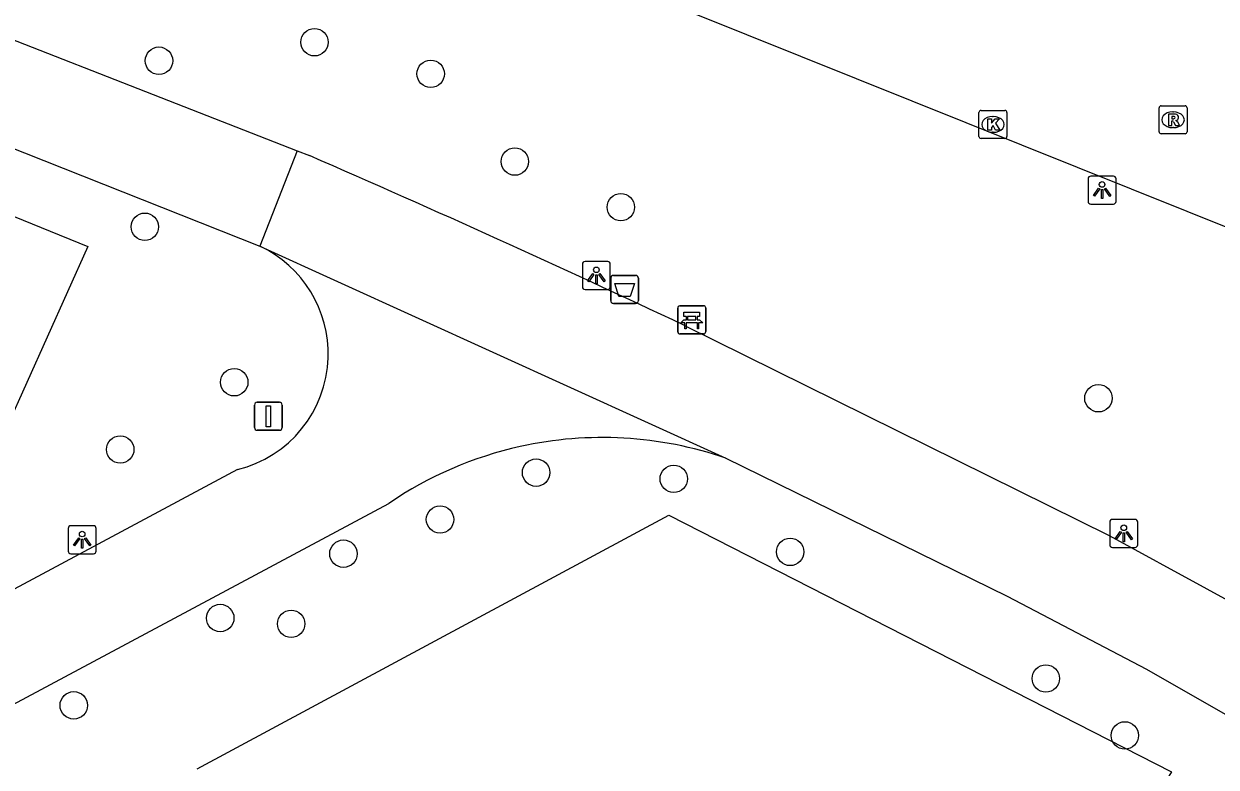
# Model space of a CAD drawing. Extents: x 157321 to 158827, y 386650 to 388532.
# Drawn here: x 158280 to 158322.54, y 387270.87 to 387297.38 of the extents above; entities that cross this region are included whole.
import ezdxf

# ---------------------------------------------------------------- set-up
doc = ezdxf.new("R2010")
doc.units = 0
for name, color, linetype in [('IMGEO_Afsluitpaal', 7, 'Continuous'), ('IMGEO_Afvalbak', 7, 'Continuous'), ('IMGEO_Bank', 7, 'Continuous'), ('IMGEO_Boom', 7, 'Continuous'), ('IMGEO_Fietspad_gesloten', 7, 'Continuous'), ('IMGEO_Groenvoorziening', 7, 'Continuous'), ('IMGEO_Kolk', 7, 'Continuous'), ('IMGEO_Lichtpunt', 7, 'Continuous'), ('IMGEO_Rijbaan_lokaal_gesloten', 7, 'Continuous'), ('IMGEO_Rioolput', 7, 'Continuous')]:
    doc.layers.add(name, color=color, linetype=linetype)

msp = doc.modelspace()

# ---------------------------------------------------------------- linework, layer by layer
at = {"layer": 'IMGEO_Afsluitpaal'}
for p, q in [((158288.225, 387282.984), (158288.225, 387283.784)), ((158288.225, 387283.784), (158288.225, 387282.984)), ((158288.325, 387283.884), (158289.115, 387283.884)), ((158289.115, 387283.884), (158288.325, 387283.884)), ((158289.215, 387283.784), (158289.215, 387282.984)), ((158289.215, 387282.984), (158289.215, 387283.784)), ((158289.115, 387282.884), (158288.325, 387282.884)), ((158288.325, 387282.884), (158289.115, 387282.884))]:
    msp.add_line(p, q, dxfattribs=at)
msp.add_lwpolyline([(158288.645, 387283.759), (158288.795, 387283.759), (158288.795, 387283.009), (158288.645, 387283.009), (158288.645, 387283.759)], dxfattribs=at)
for centre, start, end in [((158288.325, 387283.784), 90, 180), ((158288.325, 387283.784), 90, 180), ((158289.115, 387283.784), 0, 90), ((158289.115, 387283.784), 360, 90), ((158288.325, 387282.984), 180, 270), ((158288.325, 387282.984), 180, 270), ((158289.115, 387282.984), 270, 0), ((158289.115, 387282.984), 270, 0)]:
    msp.add_arc(centre, 0.1, start, end, dxfattribs=at)
at = {"layer": 'IMGEO_Afvalbak'}
for p, q in [((158300.938, 387287.51), (158300.938, 387288.31)), ((158300.938, 387288.31), (158300.938, 387287.51)), ((158301.038, 387288.41), (158301.828, 387288.41)), ((158301.828, 387288.41), (158301.038, 387288.41)), ((158301.928, 387288.31), (158301.928, 387287.51)), ((158301.928, 387287.51), (158301.928, 387288.31)), ((158301.828, 387287.41), (158301.038, 387287.41)), ((158301.038, 387287.41), (158301.828, 387287.41))]:
    msp.add_line(p, q, dxfattribs=at)
msp.add_lwpolyline([(158301.081, 387288.124), (158301.785, 387288.124), (158301.636, 387287.654), (158301.23, 387287.654), (158301.081, 387288.124)], dxfattribs=at)
for centre, start, end in [((158301.038, 387288.31), 90, 180), ((158301.038, 387288.31), 90, 180), ((158301.828, 387288.31), 0, 90), ((158301.828, 387288.31), 360, 90), ((158301.038, 387287.51), 180, 270), ((158301.038, 387287.51), 180, 270), ((158301.828, 387287.51), 270, 0), ((158301.828, 387287.51), 270, 0)]:
    msp.add_arc(centre, 0.1, start, end, dxfattribs=at)
at = {"layer": 'IMGEO_Bank'}
for p, q in [((158303.329, 387286.398), (158303.329, 387287.239)), ((158303.329, 387287.239), (158303.329, 387286.398)), ((158303.404, 387287.323), (158304.245, 387287.323)), ((158304.245, 387287.323), (158303.404, 387287.323)), ((158304.329, 387287.248), (158304.329, 387286.407)), ((158304.329, 387286.407), (158304.329, 387287.248)), ((158303.638, 387286.829), (158303.638, 387286.935)), ((158303.682, 387286.935), (158303.682, 387286.829)), ((158303.97, 387286.941), (158303.688, 387286.941)), ((158303.688, 387286.823), (158303.97, 387286.823)), ((158303.976, 387286.829), (158303.976, 387286.935)), ((158304.02, 387286.935), (158304.02, 387286.829)), ((158304.254, 387286.323), (158303.413, 387286.323)), ((158303.413, 387286.323), (158304.254, 387286.323)), ((158304.026, 387286.721), (158303.633, 387286.721))]:
    msp.add_line(p, q, dxfattribs=at)
for points in [[(158303.576, 387286.721), (158303.434, 387286.721), (158303.546, 387286.823), (158303.632, 387286.823)], [(158303.632, 387286.941), (158303.546, 387286.941), (158303.546, 387287.102), (158304.109, 387287.102), (158304.109, 387286.941), (158304.026, 387286.941)], [(158304.026, 387286.823), (158304.109, 387286.823), (158304.221, 387286.721), (158304.082, 387286.721)], [(158303.626, 387286.714), (158303.626, 387286.507), (158303.583, 387286.507), (158303.583, 387286.714)], [(158304.076, 387286.714), (158304.076, 387286.507), (158304.032, 387286.507), (158304.032, 387286.714)]]:
    msp.add_lwpolyline(points, dxfattribs=at)
for centre, radius, start, end in [((158303.407, 387287.245), 0.0779, 92.4484, 184.2845), ((158303.407, 387287.245), 0.0779, 92.4484, 184.2845), ((158304.251, 387287.245), 0.0779, 2.4484, 94.2845), ((158304.251, 387287.245), 0.0779, 2.4484, 94.2845), ((158303.631, 387286.934), 0.00671, 2.8957, 87.1043), ((158303.631, 387286.83), 0.00671, 272.8957, 357.1043), ((158303.688, 387286.934), 0.00671, 92.8957, 177.1043), ((158303.688, 387286.83), 0.00671, 182.8957, 267.1043), ((158303.97, 387286.934), 0.00671, 2.8957, 87.1043), ((158303.97, 387286.83), 0.00671, 272.8957, 357.1043), ((158304.027, 387286.934), 0.00671, 92.8957, 177.1043), ((158304.027, 387286.83), 0.00671, 182.8957, 267.1043), ((158303.407, 387286.401), 0.0779, 182.4484, 274.2845), ((158303.407, 387286.401), 0.0779, 182.4484, 274.2845), ((158303.576, 387286.714), 0.00671, 2.8957, 87.1043), ((158303.633, 387286.714), 0.00671, 92.8957, 177.1043), ((158304.025, 387286.714), 0.00671, 2.8957, 87.1043), ((158304.082, 387286.714), 0.00671, 92.8957, 177.1043), ((158304.251, 387286.401), 0.0779, 272.4484, 4.2845), ((158304.251, 387286.401), 0.0779, 272.4484, 4.2845)]:
    msp.add_arc(centre, radius, start, end, dxfattribs=at)
at = {"layer": 'IMGEO_Boom'}
for centre in [(158290.368, 387296.726), (158284.818, 387296.068), (158294.513, 387295.598), (158297.516, 387292.469), (158301.298, 387290.844), (158284.312, 387290.145), (158287.505, 387284.598), (158318.341, 387284.027), (158283.437, 387282.197), (158298.273, 387281.373), (158303.186, 387281.154), (158294.847, 387279.702), (158291.398, 387278.482), (158307.339, 387278.545), (158287.005, 387276.187), (158289.537, 387275.981), (158316.466, 387274.029), (158281.776, 387273.072), (158319.283, 387272.001)]:
    msp.add_circle(centre, 0.489, dxfattribs=at)
at = {"layer": 'IMGEO_Fietspad_gesloten'}
for points in [[(158179.894, 387336.819), (158196.427, 387330.121), (158233.586, 387314.953), (158272.994, 387299.418), (158274.047, 387299.005), (158289.751, 387292.854)], [(158225.213, 387314.57), (158232.134, 387311.757), (158271.569, 387296.126), (158272.304, 387295.835), (158288.418, 387289.45)], [(158289.751, 387292.854), (158288.418, 387289.45)], [(158289.751, 387292.854), (158290.188, 387292.683)], [(158288.418, 387289.45), (158305.05, 387281.888)], [(158303.572, 387286.624), (158318.728, 387279.136), (158325.698, 387275.321), (158327.063, 387274.562)], [(158305.05, 387281.888), (158315.081, 387276.969), (158320.056, 387274.361), (158327.031, 387270.374)], [(158287.618, 387281.484), (158228.821, 387250), (158183.203, 387225.573), (158113.521, 387188.82)], [(158184.875, 387222.452), (158236.396, 387250), (158293.02, 387280.276)]]:
    msp.add_lwpolyline(points, dxfattribs=at)
for centre, radius, start, end in [((158091.472, 386835.918), 498.119, 64.79854, 66.48849), ((158286.611, 387285.607), 4.247, 358.1987, 64.82), ((158286.613, 387285.608), 4.245, 283.6922, 358.1731), ((158300.641, 387269.084), 13.542, 71.0002, 102.4957), ((158300.642, 387269.091), 13.535, 102.5065, 124.2734)]:
    msp.add_arc(centre, radius, start, end, dxfattribs=at)
at = {"layer": 'IMGEO_Groenvoorziening'}
for points in [[(158267.812, 387295.314), (158271.249, 387293.918), (158282.281, 387289.436), (158278.643, 387281.352), (158263.561, 387274.526), (158257.92, 387271.493)], [(158286.183, 387270.806), (158303.016, 387279.854), (158320.948, 387270.696), (158319.916, 387269.015), (158314.684, 387260.489), (158312.128, 387256.58), (158309.177, 387252.959), (158306.612, 387250.352)]]:
    msp.add_lwpolyline(points, dxfattribs=at)
at = {"layer": 'IMGEO_Kolk'}
for p, q in [((158314.077, 387293.367), (158314.077, 387294.219)), ((158314.152, 387294.293), (158315.004, 387294.293)), ((158314.565, 387294.073), (158314.59, 387294.073)), ((158315.078, 387294.219), (158315.078, 387293.367)), ((158315.004, 387293.293), (158314.152, 387293.293)), ((158314.588, 387293.513), (158314.563, 387293.513))]:
    msp.add_line(p, q, dxfattribs=at)
for points in [[(158314.077, 387293.367), (158314.077, 387294.219)], [(158314.152, 387294.293), (158315.004, 387294.293)], [(158314.398, 387293.993), (158314.521, 387293.993), (158314.521, 387293.842), (158314.651, 387293.993), (158314.815, 387293.993), (158314.669, 387293.842), (158314.822, 387293.593), (158314.67, 387293.593), (158314.585, 387293.757), (158314.521, 387293.69), (158314.521, 387293.593), (158314.398, 387293.593), (158314.398, 387293.993)], [(158315.078, 387294.219), (158315.078, 387293.367)], [(158315.004, 387293.293), (158314.152, 387293.293)]]:
    msp.add_lwpolyline(points, dxfattribs=at)
for centre, start, end in [((158314.154, 387294.217), 91.552, 178.448), ((158314.154, 387294.217), 91.552, 178.448), ((158315.002, 387294.217), 1.552, 88.448), ((158315.002, 387294.217), 1.552, 88.448), ((158314.154, 387293.369), 181.552, 268.448), ((158314.154, 387293.369), 181.552, 268.448), ((158315.002, 387293.369), 271.552, 358.448), ((158315.002, 387293.369), 271.552, 358.448)]:
    msp.add_arc(centre, 0.0765, start, end, dxfattribs=at)
for centre, major_axis, ratio, start_param, end_param in [((158314.564, 387293.793), (-0.387, 0.002), 0.722429, 4.712389, 7.853982), ((158314.589, 387293.793), (-0.39, 0.002), 0.717154, 1.570796, 4.712389)]:
    msp.add_ellipse(centre, major_axis=major_axis, ratio=ratio, start_param=start_param, end_param=end_param, dxfattribs=at)
at = {"layer": 'IMGEO_Lichtpunt'}
for p, q in [((158317.973, 387291.856), (158317.973, 387291.049)), ((158317.973, 387291.856), (158317.973, 387291.049)), ((158318.875, 387291.951), (158318.067, 387291.951)), ((158318.875, 387291.951), (158318.067, 387291.951)), ((158318.969, 387291.049), (158318.969, 387291.856)), ((158318.969, 387291.049), (158318.969, 387291.856)), ((158318.067, 387290.955), (158318.875, 387290.955)), ((158318.067, 387290.955), (158318.875, 387290.955)), ((158300.829, 387288.904), (158300.021, 387288.904)), ((158300.829, 387288.904), (158300.021, 387288.904)), ((158299.927, 387288.809), (158299.927, 387288.002)), ((158299.927, 387288.809), (158299.927, 387288.002)), ((158300.923, 387288.002), (158300.923, 387288.809)), ((158300.923, 387288.002), (158300.923, 387288.809)), ((158300.021, 387287.908), (158300.829, 387287.908)), ((158300.021, 387287.908), (158300.829, 387287.908)), ((158318.747, 387279.609), (158318.747, 387278.802)), ((158318.747, 387279.609), (158318.747, 387278.802)), ((158319.649, 387279.704), (158318.841, 387279.704)), ((158319.649, 387279.704), (158318.841, 387279.704)), ((158319.743, 387278.802), (158319.743, 387279.609)), ((158319.743, 387278.802), (158319.743, 387279.609)), ((158281.579, 387279.384), (158281.579, 387278.577)), ((158281.579, 387279.384), (158281.579, 387278.577)), ((158282.481, 387279.479), (158281.673, 387279.479)), ((158282.481, 387279.479), (158281.673, 387279.479)), ((158282.575, 387278.577), (158282.575, 387279.384)), ((158282.575, 387278.577), (158282.575, 387279.384)), ((158318.841, 387278.708), (158319.649, 387278.708)), ((158318.841, 387278.708), (158319.649, 387278.708)), ((158281.673, 387278.483), (158282.481, 387278.483)), ((158281.673, 387278.483), (158282.481, 387278.483))]:
    msp.add_line(p, q, dxfattribs=at)
for points in [[(158318.347, 387291.52), (158318.386, 387291.492), (158318.198, 387291.23), (158318.16, 387291.257), (158318.347, 387291.52)], [(158318.449, 387291.472), (158318.496, 387291.472), (158318.496, 387291.15), (158318.449, 387291.15), (158318.449, 387291.472)], [(158318.559, 387291.492), (158318.597, 387291.519), (158318.784, 387291.257), (158318.745, 387291.229), (158318.559, 387291.492)], [(158300.301, 387288.473), (158300.34, 387288.445), (158300.152, 387288.183), (158300.114, 387288.21), (158300.301, 387288.473)], [(158300.513, 387288.445), (158300.551, 387288.472), (158300.738, 387288.21), (158300.699, 387288.182), (158300.513, 387288.445)], [(158300.403, 387288.425), (158300.45, 387288.425), (158300.45, 387288.103), (158300.403, 387288.103), (158300.403, 387288.425)], [(158319.121, 387279.273), (158319.16, 387279.245), (158318.972, 387278.983), (158318.934, 387279.01), (158319.121, 387279.273)], [(158319.223, 387279.225), (158319.27, 387279.225), (158319.27, 387278.903), (158319.223, 387278.903), (158319.223, 387279.225)], [(158319.333, 387279.245), (158319.371, 387279.272), (158319.558, 387279.01), (158319.519, 387278.982), (158319.333, 387279.245)], [(158281.953, 387279.048), (158281.992, 387279.02), (158281.804, 387278.758), (158281.766, 387278.785), (158281.953, 387279.048)], [(158282.055, 387279), (158282.102, 387279), (158282.102, 387278.678), (158282.055, 387278.678), (158282.055, 387279)], [(158282.165, 387279.02), (158282.203, 387279.047), (158282.39, 387278.785), (158282.351, 387278.757), (158282.165, 387279.02)]]:
    msp.add_lwpolyline(points, dxfattribs=at)
for centre in [(158318.472, 387291.654), (158300.426, 387288.607), (158319.246, 387279.407), (158282.078, 387279.182)]:
    msp.add_circle(centre, 0.0994, dxfattribs=at)
for centre, start, end in [((158318.067, 387291.856), 90, 180), ((158318.067, 387291.856), 90, 180), ((158318.875, 387291.856), 0, 90), ((158318.875, 387291.856), 0, 90), ((158318.067, 387291.049), 180, 270), ((158318.067, 387291.049), 180, 270), ((158318.875, 387291.049), 270, 0), ((158318.875, 387291.049), 270, 360), ((158300.021, 387288.809), 90, 180), ((158300.021, 387288.809), 90, 180), ((158300.829, 387288.809), 0, 90), ((158300.829, 387288.809), 0, 90), ((158300.021, 387288.002), 180, 270), ((158300.021, 387288.002), 180, 270), ((158300.829, 387288.002), 270, 0), ((158300.829, 387288.002), 270, 360), ((158318.841, 387279.609), 90, 180), ((158318.841, 387279.609), 90, 180), ((158319.649, 387279.609), 0, 90), ((158319.649, 387279.609), 0, 90), ((158281.673, 387279.384), 90, 180), ((158281.673, 387279.384), 90, 180), ((158282.481, 387279.384), 0, 90), ((158282.481, 387279.384), 0, 90), ((158318.841, 387278.802), 180, 270), ((158318.841, 387278.802), 180, 270), ((158319.649, 387278.802), 270, 0), ((158319.649, 387278.802), 270, 360), ((158281.673, 387278.577), 180, 270), ((158281.673, 387278.577), 180, 270), ((158282.481, 387278.577), 270, 0), ((158282.481, 387278.577), 270, 360)]:
    msp.add_arc(centre, 0.0946, start, end, dxfattribs=at)
at = {"layer": 'IMGEO_Rijbaan_lokaal_gesloten'}
msp.add_lwpolyline([(158337.037, 387284.479), (158331.318, 387286.752), (158282.199, 387306.464), (158278.806, 387307.93)], dxfattribs=at)
at = {"layer": 'IMGEO_Rioolput'}
for p, q in [((158320.58, 387294.46), (158321.432, 387294.46)), ((158320.505, 387293.534), (158320.505, 387294.386)), ((158320.993, 387294.24), (158321.018, 387294.24)), ((158321.506, 387294.386), (158321.506, 387293.534)), ((158321.016, 387293.68), (158320.991, 387293.68)), ((158321.432, 387293.46), (158320.58, 387293.46))]:
    msp.add_line(p, q, dxfattribs=at)
for points in [[(158320.58, 387294.46), (158321.432, 387294.46)], [(158320.505, 387293.534), (158320.505, 387294.386)], [(158321.094, 387294.158), (158320.842, 387294.16), (158320.842, 387293.76)], [(158321.02, 387294.079), (158320.966, 387294.079), (158320.966, 387293.998)], [(158320.966, 387293.998), (158321.018, 387293.998)], [(158321.506, 387294.386), (158321.506, 387293.534)], [(158320.842, 387293.76), (158320.966, 387293.76), (158320.966, 387293.922), (158320.977, 387293.922)], [(158321.024, 387293.893), (158321.095, 387293.76), (158321.235, 387293.76), (158321.17, 387293.886)], [(158321.432, 387293.46), (158320.58, 387293.46)]]:
    msp.add_lwpolyline(points, dxfattribs=at)
for centre, radius, start, end in [((158320.582, 387294.384), 0.0765, 91.552, 178.448), ((158320.582, 387294.384), 0.0765, 91.552, 178.448), ((158321.43, 387294.384), 0.0765, 1.552, 88.448), ((158321.43, 387294.384), 0.0765, 1.552, 88.448), ((158321.002, 387294.187), 0.19, 274.7715, 282.9687), ((158321.026, 387293.983), 0.0964, 77.0061, 93.1865), ((158321.04, 387294.04), 0.0378, 276.6634, 79.6772), ((158321.093, 387294.048), 0.109, 350.3612, 89.416), ((158321.091, 387294.048), 0.112, 277.5842, 350.9817), ((158320.976, 387293.869), 0.0533, 26.0293, 88.6989), ((158321.075, 387293.833), 0.108, 29.5134, 73.7905), ((158320.582, 387293.536), 0.0765, 181.552, 268.448), ((158320.582, 387293.536), 0.0765, 181.552, 268.448), ((158321.43, 387293.536), 0.0765, 271.552, 358.448), ((158321.43, 387293.536), 0.0765, 271.552, 358.448)]:
    msp.add_arc(centre, radius, start, end, dxfattribs=at)
for centre, major_axis, ratio, start_param, end_param in [((158320.992, 387293.96), (-0.387, 0.002), 0.722429, 4.712389, 7.853982), ((158321.017, 387293.96), (-0.39, 0.002), 0.717154, 1.570796, 4.712389)]:
    msp.add_ellipse(centre, major_axis=major_axis, ratio=ratio, start_param=start_param, end_param=end_param, dxfattribs=at)

doc.saveas('drawing.dxf')
